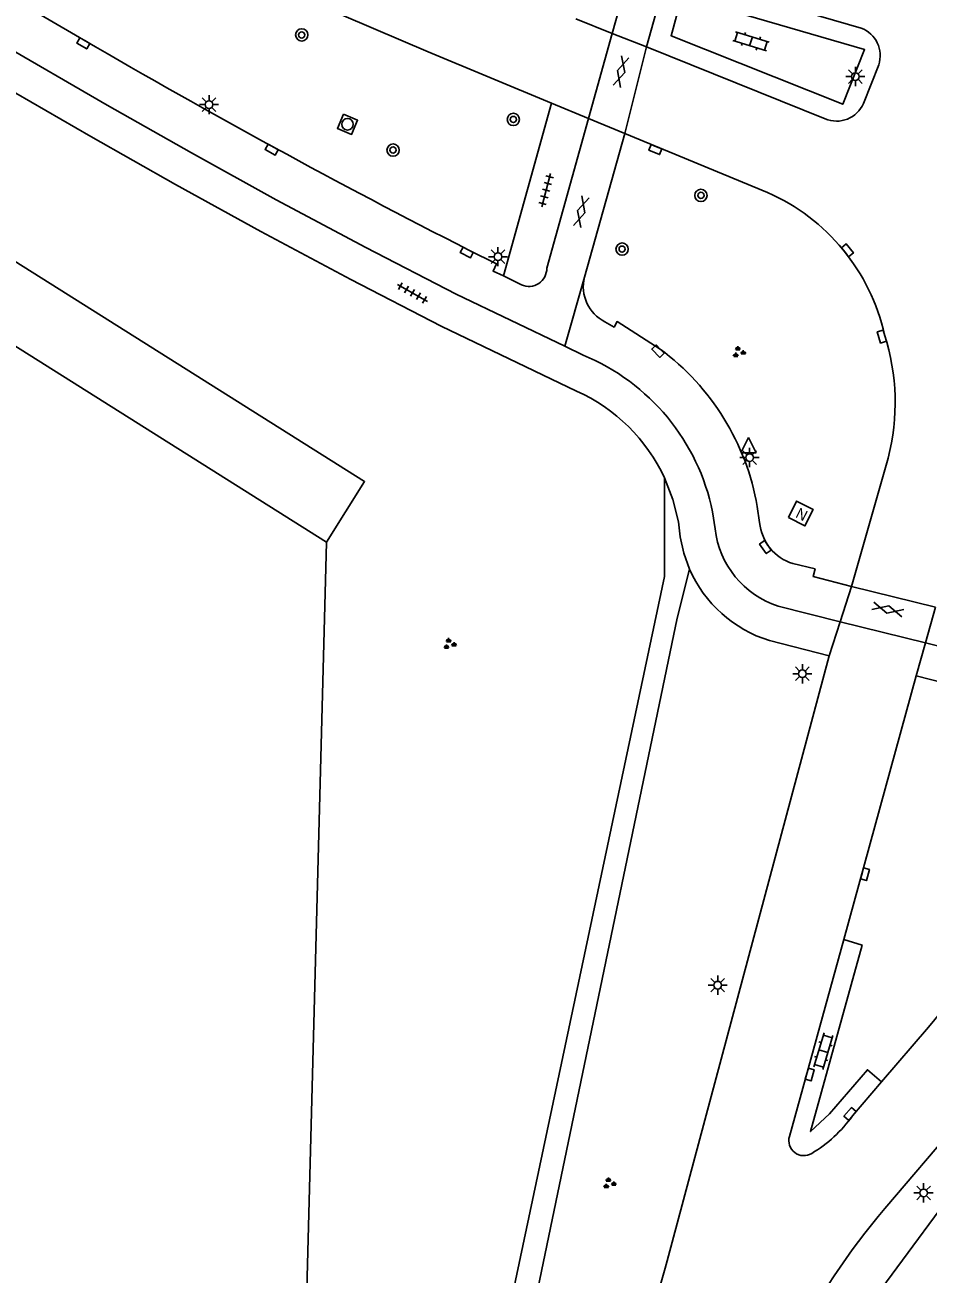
# Model space of a CAD drawing. Extents: x 131000 to 133014, y 396499 to 399001.
# Drawn here: x 131192.7 to 131251.5, y 398149.5 to 398230.7 of the extents above; entities that cross this region are included whole.
import ezdxf

# ---------------------------------------------------------------- set-up
doc = ezdxf.new("R2010")
doc.units = 0
for name, color, linetype in [('gg-bbg-hoofdgebouw', 7, 'Continuous'), ('gg-knt-onverhard', 7, 'Continuous'), ('gg-knt-verharding', 7, 'Continuous'), ('gg-knt-verharding nz', 7, 'Continuous'), ('gt-grn-groengrens', 7, 'Continuous'), ('gt-grn-weggrens', 7, 'Continuous'), ('gt-symb-boom', 7, 'Continuous'), ('gt-symb-gesloten verharding', 7, 'Continuous'), ('gt-symb-groenvak', 7, 'Continuous'), ('gt-symb-klinker verharding', 7, 'Continuous'), ('gt-symb-kolk', 7, 'Continuous'), ('gt-symb-lichtmast', 7, 'Continuous'), ('gt-symb-nortonput', 7, 'Continuous'), ('gt-symb-rioolschacht', 7, 'Continuous'), ('gt-symb-tegel verharding', 7, 'Continuous'), ('gt-symb-waterafsluiter', 7, 'Continuous')]:
    doc.layers.add(name, color=color, linetype=linetype)

# ---------------------------------------------------------------- blocks, each defined once
blk = doc.blocks.new('gt0-GESVH1')
at = {"layer": 'gt-symb-gesloten verharding'}
for p, q in [((-0.992, -0.261), (0.008, 0.239)), ((0.008, -0.261), (-0.992, 0.239)), ((0.008, 0.239), (1.008, -0.261)), ((1.008, 0.239), (0.008, -0.261))]:
    blk.add_line(p, q, dxfattribs=at)
blk = doc.blocks.new('gt0-KOLK')
at = {"layer": 'gt-symb-kolk'}
blk.add_lwpolyline([(0, 0), (0.375, 0), (0.375, 0.4), (-0.375, 0.4), (-0.375, 0), (0, 0)], dxfattribs=at)
blk = doc.blocks.new('gt0-KL1')
at = {"layer": 'gt-symb-klinker verharding'}
for p, q in [((-1.15, 0.3), (1.15, 0.3)), ((-1, -0.3), (-1, 0.3)), ((-0.5, 0.3), (-0.5, 0.45)), ((0, -0.3), (0, 0.3)), ((0.5, 0.3), (0.5, 0.45)), ((1, -0.3), (1, 0.3)), ((-1.15, -0.3), (1.15, -0.3)), ((-0.5, -0.45), (-0.5, -0.3)), ((0.5, -0.45), (0.5, -0.3))]:
    blk.add_line(p, q, dxfattribs=at)
blk = doc.blocks.new('gt0-LMAST')
at = {"layer": 'gt-symb-lichtmast'}
for p, q in [((-0.182, 0.173), (-0.447, 0.438)), ((-0.005, 0.246), (-0.005, 0.621)), ((0.172, 0.173), (0.437, 0.438)), ((-0.255, -0.004), (-0.63, -0.004)), ((-0.182, -0.181), (-0.447, -0.446)), ((-0.005, -0.254), (-0.005, -0.629)), ((0.437, -0.446), (0.172, -0.181)), ((0.245, -0.004), (0.62, -0.004))]:
    blk.add_line(p, q, dxfattribs=at)
blk.add_circle((-0.005, -0.004), 0.25, dxfattribs=at)
blk = doc.blocks.new('gt0-GRVAK')
at = {"layer": 'gt-symb-groenvak'}
for p, q in [((-0.11, 0.189), (-0.228, 0.24)), ((-0.182, 0.153), (0.088, 0.153)), ((-0.091, 0.211), (-0.156, 0.322)), ((-0.047, 0.214), (-0.047, 0.393)), ((-0.004, 0.211), (0.061, 0.322)), ((0.015, 0.189), (0.133, 0.24)), ((0.262, -0.052), (0.197, 0.059)), ((0.305, -0.049), (0.305, 0.13)), ((0.349, -0.052), (0.414, 0.059)), ((-0.245, -0.228), (-0.363, -0.177)), ((-0.318, -0.264), (-0.047, -0.264)), ((-0.226, -0.206), (-0.291, -0.095)), ((-0.183, -0.203), (-0.183, -0.024)), ((-0.139, -0.206), (-0.074, -0.095)), ((-0.12, -0.228), (-0.002, -0.177)), ((0.243, -0.074), (0.125, -0.023)), ((0.17, -0.11), (0.441, -0.11)), ((0.368, -0.074), (0.486, -0.023))]:
    blk.add_line(p, q, dxfattribs=at)
blk = doc.blocks.new('gt0-NPUT')
at = {"layer": 'gt-symb-nortonput'}
blk.add_lwpolyline([(-0.566, -0.608), (-0.566, 0.592), (0.634, 0.592), (0.634, -0.608)], close=True, dxfattribs=at)
blk.add_text('N', height=0.7, dxfattribs=at).set_placement((-0.221, -0.381))
blk = doc.blocks.new('gt0-BOOM')
at = {"layer": 'gt-symb-boom'}
for radius in [0.4, 0.2]:
    blk.add_circle((0, 0), radius, dxfattribs=at)
blk = doc.blocks.new('gt0-WAFSL')
at = {"layer": 'gt-symb-waterafsluiter'}
for p, q in [((-0.5, -0.333), (0, 0.667)), ((0, 0.667), (0.5, -0.333)), ((0.5, -0.333), (-0.5, -0.333))]:
    blk.add_line(p, q, dxfattribs=at)
blk = doc.blocks.new('gt0-TEG1')
at = {"layer": 'gt-symb-tegel verharding'}
for p, q in [((-1.125, 0), (1.125, 0)), ((-0.9, -0.25), (-0.9, 0.25)), ((-0.45, -0.25), (-0.45, 0.25)), ((0, -0.25), (0, 0.25)), ((0.45, -0.25), (0.45, 0.25)), ((0.9, -0.25), (0.9, 0.25))]:
    blk.add_line(p, q, dxfattribs=at)
blk = doc.blocks.new('gt0-RS')
at = {"layer": 'gt-symb-rioolschacht'}
blk.add_lwpolyline([(-0.5, -0.5), (0.5, -0.5), (0.5, 0.5), (-0.5, 0.5)], close=True, dxfattribs=at)
blk.add_circle((0, 0), 0.375, dxfattribs=at)

msp = doc.modelspace()

# ---------------------------------------------------------------- linework, layer by layer
at = {"layer": 'gg-bbg-hoofdgebouw'}
msp.add_line((131212.337, 398197.081), (131210.196, 398116.259), dxfattribs=at)
msp.add_lwpolyline([(131189.045, 398211.329), (131189.222, 398211.611), (131212.337, 398197.081)], dxfattribs=at)
at = {"layer": 'gg-knt-onverhard'}
for points in [[(131214.151, 398098.627), (131216.991, 398113), (131234.331, 398194.85), (131234.331, 398201.251)], [(131235.959, 398195.327), (131235.161, 398192.13), (131218.421, 398111.68), (131215.823, 398098.579)]]:
    msp.add_lwpolyline(points, dxfattribs=at)
at = {"layer": 'gg-knt-verharding'}
for p, q in [((131234.523, 398234.165), (131233.158, 398229.291)), ((131247.119, 398230.506), (131234.523, 398234.165)), ((131228.554, 398231.115), (131230.932, 398230.149)), ((131230.932, 398230.149), (131233.158, 398229.291)), ((131233.158, 398229.291), (131244.774, 398224.605)), ((131247.273, 398225.604), (131248.266, 398228.11)), ((131226.981, 398225.616), (131223.846, 398214.384)), ((131229.379, 398224.628), (131226.981, 398225.616)), ((131226.665, 398214.895), (131229.379, 398224.628)), ((131229.112, 398214.299), (131231.745, 398223.643)), ((131231.745, 398223.643), (131241.033, 398219.813)), ((131223.846, 398214.384), (131225.024, 398213.817)), ((131227.847, 398209.809), (131229.025, 398209.244)), ((131248.871, 398202.53), (131246.489, 398194.197)), ((131240.519, 398198.346), (131240.367, 398199.395)), ((131237.458, 398199.039), (131237.614, 398197.938)), ((131241.723, 398192.912), (131245.763, 398191.883)), ((131245.763, 398191.883), (131245.05, 398189.688)), ((131245.05, 398189.688), (131241.151, 398190.672)), ((131250.698, 398188.375), (131251.302, 398190.532)), ((131251.302, 398190.532), (131263.738, 398187.403)), ((131234.495, 398150.327), (131245.05, 398189.688)), ((131245.987, 398171.231), (131250.698, 398188.375)), ((131250.698, 398188.375), (131263.117, 398185.237)), ((131242.458, 398158.425), (131245.987, 398171.231)), ((131256.558, 398162.997), (131248.66, 398153.746)), ((131248.457, 398161.964), (131246.554, 398159.756))]:
    msp.add_line(p, q, dxfattribs=at)
for points in [[(131148.86, 398255.041), (131170.084, 398241.976), (131183.672, 398233.855), (131190.853, 398229.648), (131198.061, 398225.489), (131203.542, 398222.383), (131209.058, 398219.342), (131214.889, 398216.235), (131220.762, 398213.207), (131227.847, 398209.809)], [(131196.521, 398229.74), (131184.026, 398237.026), (131171.616, 398244.457), (131168.196, 398246.563), (131167.562, 398246.933)], [(131185.068, 398244.022), (131191.142, 398241.19), (131201.105, 398236.687), (131211.684, 398232.064), (131218.95, 398228.969), (131226.981, 398225.616)], [(131228.611, 398206.897), (131219.804, 398211.123), (131213.909, 398214.163), (131208.055, 398217.279), (131202.506, 398220.332), (131196.993, 398223.448), (131190.14, 398227.395), (131183.313, 398231.385), (131172.079, 398238.075), (131165.052, 398242.426)], [(131221.6, 398216.065), (131223.403, 398215.171), (131223.172, 398214.698), (131223.846, 398214.384)], [(131234.046, 398209.633), (131231.245, 398211.415), (131231.049, 398211.057), (131230.454, 398211.401)], [(131234.331, 398201.251), (131234.879, 398199.849), (131235.241, 398198.387), (131235.355, 398197.417), (131235.589, 398196.352), (131235.959, 398195.327)], [(131246.489, 398194.197), (131243.997, 398194.833), (131244.124, 398195.344), (131242.684, 398195.681)], [(131248.457, 398161.964), (131251.51, 398165.527), (131253.57, 398168.029), (131254.794, 398169.645), (131255.966, 398171.3), (131257.739, 398173.924), (131259.374, 398176.635)], [(131248.457, 398161.964), (131247.536, 398162.755), (131245.055, 398159.887), (131243.825, 398158.738), (131247.183, 398170.869), (131245.987, 398171.231)]]:
    msp.add_lwpolyline(points, dxfattribs=at)
for centre, radius, start, end in [((131246.444, 398228.71), 1.919, 341.77276, 69.38947), ((131448.05, 398661.192), 499.417, 239.75859, 243.03617), ((131245.519, 398226.368), 1.913, 247.10168, 336.47742), ((131235.685, 398207.661), 13.277, 12.64465, 66.24594), ((131225.512, 398214.862), 1.154, 244.97936, 1.62378), ((131231.624, 398213.703), 2.582, 166.64348, 243.05215), ((131235.038, 398206.154), 14.3, 345.31833, 17.97436), ((131223.648, 398196.213), 14.097, 11.56297, 67.57493), ((131224.402, 398196.608), 16.207, 9.90149, 53.48135), ((131223.812, 398196.315), 11.62, 25.13981, 65.60624), ((131243.606, 398198.644), 6.033, 186.71775, 251.8176), ((131243.588, 398198.627), 3.082, 185.23517, 252.94445), ((131243.644, 398198.675), 8.383, 203.54363, 252.69937), ((131239.32, 398164.954), 8.908, 300.97247, 324.30246), ((131243.394, 398158.149), 0.976, 163.54629, 301.48139), ((131288.769, 398120.242), 52.261, 140.12749, 164.15328), ((131442.557, 398091.451), 216.232, 164.2, 168.25438)]:
    msp.add_arc(centre, radius, start, end, dxfattribs=at)
at = {"layer": 'gg-knt-verharding nz'}
for p, q in [((131232.244, 398234.834), (131230.932, 398230.149)), ((131229.379, 398224.628), (131230.932, 398230.149)), ((131233.158, 398229.291), (131231.745, 398223.643)), ((131229.379, 398224.628), (131231.745, 398223.643)), ((131246.489, 398194.197), (131245.763, 398191.883)), ((131246.489, 398194.197), (131251.952, 398192.853)), ((131251.952, 398192.853), (131251.302, 398190.532)), ((131245.763, 398191.883), (131251.302, 398190.532))]:
    msp.add_line(p, q, dxfattribs=at)
msp.add_lwpolyline([(131235.455, 398232.572), (131247.342, 398229.112), (131245.925, 398225.556), (131234.752, 398230.008), (131235.455, 398232.572)], dxfattribs=at)
at = {"layer": 'gt-grn-groengrens'}
for points in [[(131160.511, 398235.21), (131214.811, 398201.009), (131212.337, 398197.081)], [(131235.619, 398116.652), (131237.951, 398125.02), (131243.438, 398139.012), (131248.102, 398148.066), (131254.275, 398156.433), (131259.378, 398160.325), (131263.329, 398158.217), (131262.78, 398153.964), (131259.625, 398147.654), (131253.589, 398127.215), (131246.319, 398108.284), (131242.752, 398106.09), (131236.854, 398105.815), (131235.619, 398116.652)]]:
    msp.add_lwpolyline(points, dxfattribs=at)
at = {"layer": 'gt-grn-weggrens'}
msp.add_line((131229.112, 398214.299), (131227.847, 398209.809), dxfattribs=at)

# ---------------------------------------------------------------- block references
at = {"layer": 'gt-symb-boom'}
for p in [(131210.721, 398230.062), (131224.491, 398224.565), (131216.663, 398222.574), (131236.7, 398219.628), (131231.569, 398216.131)]:
    msp.add_blockref('gt0-BOOM', p, dxfattribs=at)
at = {"layer": 'gt-symb-gesloten verharding'}
for p, rotation in [((131231.513, 398227.684), -105.7172524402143), ((131228.897, 398218.564), 74.39306952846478), ((131248.854, 398192.7), -13.827795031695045)]:
    msp.add_blockref('gt0-GESVH1', p, dxfattribs=dict(at, rotation=rotation))
at = {"layer": 'gt-symb-groenvak'}
for p in [(131239.146, 398209.422), (131220.326, 398190.448), (131230.724, 398155.361)]:
    msp.add_blockref('gt0-GRVAK', p, dxfattribs=at)
at = {"layer": 'gt-symb-klinker verharding'}
for p, rotation in [((131239.955, 398229.649), -16.984732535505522), ((131244.666, 398163.974), 73.32270606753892)]:
    msp.add_blockref('gt0-KL1', p, dxfattribs=dict(at, rotation=rotation))
at = {"layer": 'gt-symb-kolk'}
for p, rotation in [((131196.606, 398229.691), 149.76563698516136), ((131208.862, 398222.778), 151.38496837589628), ((131233.817, 398222.791), 157.66661155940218), ((131246.077, 398215.924), -51.53705293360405), ((131221.55, 398216.09), 152.60489481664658), ((131248.662, 398210.498), 106.36221412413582), ((131234.046, 398209.633), 133.46059710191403), ((131241.058, 398196.868), 124.81835448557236), ((131247.179, 398175.528), -105.48118592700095), ((131243.588, 398162.507), -105.48118592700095), ((131246.554, 398159.756), 49.218432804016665)]:
    msp.add_blockref('gt0-KOLK', p, dxfattribs=dict(at, rotation=rotation))
at = {"layer": 'gt-symb-lichtmast'}
for p in [(131246.752, 398227.357), (131204.696, 398225.533), (131223.497, 398215.643), (131239.868, 398202.577), (131243.304, 398188.518), (131237.792, 398168.264), (131251.189, 398154.755)]:
    msp.add_blockref('gt0-LMAST', p, dxfattribs=at)
at = {"layer": 'gt-symb-nortonput', "rotation": -26.66750216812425}
msp.add_blockref('gt0-NPUT', (131243.167, 398198.962), dxfattribs=at)
at = {"layer": 'gt-symb-rioolschacht', "rotation": -112.95036300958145}
msp.add_blockref('gt0-RS', (131213.698, 398224.252), dxfattribs=at)
at = {"layer": 'gt-symb-tegel verharding'}
for p, rotation in [((131226.624, 398219.962), 75.17189147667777), ((131217.927, 398213.284), -29.538782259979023)]:
    msp.add_blockref('gt0-TEG1', p, dxfattribs=dict(at, rotation=rotation))
at = {"layer": 'gt-symb-waterafsluiter'}
msp.add_blockref('gt0-WAFSL', (131239.795, 398203.213), dxfattribs=at)

doc.saveas('drawing.dxf')
